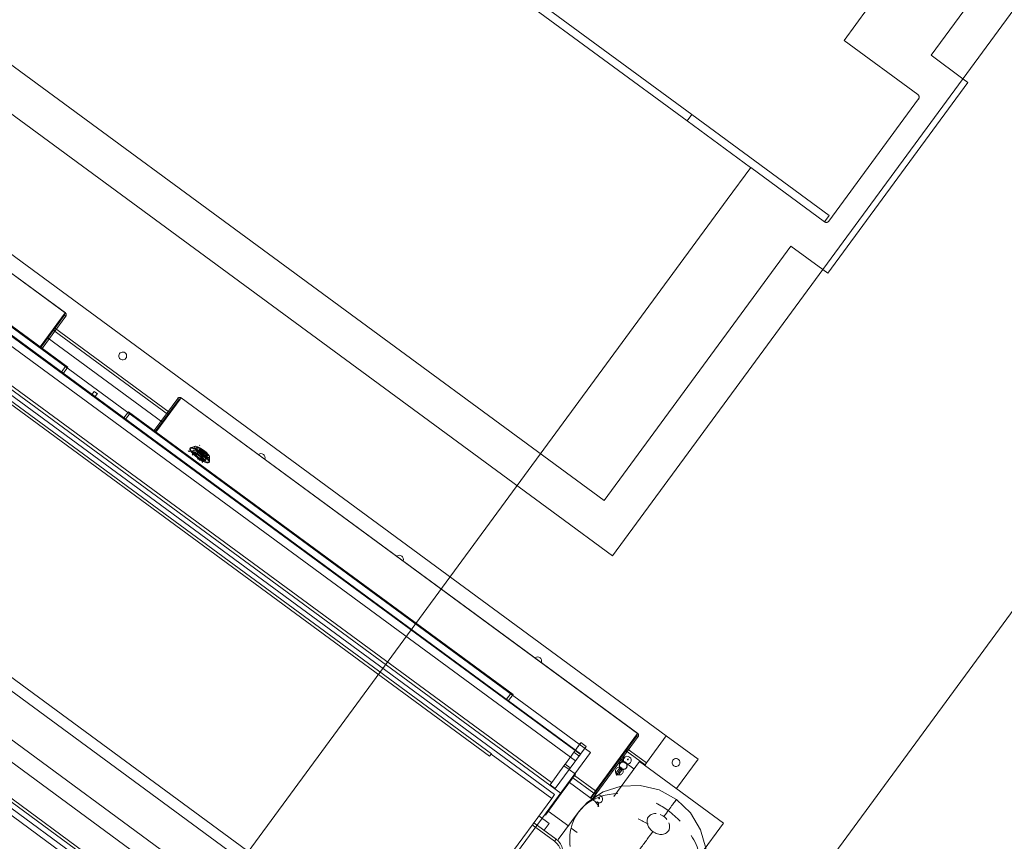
# Model space of a CAD drawing. Header units: metres. Extents: x 135583 to 135939, y 457896 to 458258.
# Tile 350 of 599: x 135801.84 to 135803.08, y 457931.1 to 457932.14. Entities that reach past the tile are written whole.
import ezdxf

# ---------------------------------------------------------------- set-up
doc = ezdxf.new("R2010")
doc.units = ezdxf.units.M
doc.linetypes.add('Hidden', pattern=[4, 2, -2])
doc.layers.add('NIEUWE INSTALLATIE', color=250, linetype='Continuous', lineweight=0)

msp = doc.modelspace()

# ---------------------------------------------------------------- linework, layer by layer
at = {"layer": 'NIEUWE INSTALLATIE', "linetype": 'Hidden'}
for p, q in [((135802.3646, 457932.2572), (135802.6869, 457932.0204)), ((135802.3646, 457932.2572), (135802.6869, 457932.0204)), ((135801.6087, 457932.2418), (135802.5757, 457931.5313)), ((135801.6087, 457932.2418), (135802.5757, 457931.5313)), ((135802.681, 457932.0124), (135802.3586, 457932.2492)), ((135802.681, 457932.0124), (135802.3586, 457932.2492)), ((135802.9902, 457932.0954), (135803.0494, 457932.176)), ((135802.9902, 457932.0954), (135803.0494, 457932.176)), ((135802.88, 457932.1143), (135802.9096, 457932.1546)), ((135802.88, 457932.1143), (135802.9096, 457932.1546)), ((135801.3092, 457932.1298), (135802.5584, 457931.2121)), ((135801.3092, 457932.1298), (135802.5584, 457931.2121)), ((135802.9735, 457932.0456), (135802.88, 457932.1143)), ((135802.9735, 457932.0456), (135802.88, 457932.1143)), ((135803.0305, 457932.0658), (135802.9902, 457932.0954)), ((135803.0305, 457932.0658), (135802.9902, 457932.0954)), ((135803.0305, 457932.0658), (135803.0369, 457932.0611)), ((135803.0305, 457932.0658), (135803.0369, 457932.0611)), ((135803.0369, 457932.0611), (135802.8593, 457931.8193)), ((135803.0369, 457932.0611), (135802.8593, 457931.8193)), ((135802.8607, 457931.8853), (135802.9743, 457932.0401)), ((135802.8607, 457931.8853), (135802.9743, 457932.0401)), ((135802.0802, 457930.0123), (135803.5603, 457932.027)), ((135802.0802, 457930.0123), (135803.5603, 457932.027)), ((135802.6869, 457932.0204), (135802.681, 457932.0124)), ((135802.6869, 457932.0204), (135802.681, 457932.0124)), ((135802.6869, 457932.0204), (135802.861, 457931.8925)), ((135802.6869, 457932.0204), (135802.861, 457931.8925)), ((135802.7615, 457931.9532), (135802.681, 457932.0124)), ((135802.7615, 457931.9532), (135802.681, 457932.0124)), ((135802.732, 457931.9129), (135802.7616, 457931.9531)), ((135802.732, 457931.9129), (135802.7616, 457931.9531)), ((135802.7616, 457931.9531), (135802.8551, 457931.8845)), ((135802.7616, 457931.9531), (135802.8551, 457931.8845)), ((135801.8377, 457930.6956), (135802.732, 457931.9129)), ((135801.8377, 457930.6956), (135802.732, 457931.9129)), ((135802.861, 457931.8925), (135802.8551, 457931.8845)), ((135802.861, 457931.8925), (135802.8551, 457931.8845)), ((135802.5757, 457931.5313), (135802.8126, 457931.8536)), ((135802.5757, 457931.5313), (135802.8126, 457931.8536)), ((135802.8126, 457931.8536), (135802.8529, 457931.824)), ((135802.8126, 457931.8536), (135802.8529, 457931.824)), ((135802.8593, 457931.8193), (135802.8529, 457931.824)), ((135802.8593, 457931.8193), (135802.8529, 457931.824)), ((135802.5584, 457931.2121), (135801.874, 457930.2806)), ((135802.5584, 457931.2121), (135801.874, 457930.2806))]:
    msp.add_line(p, q, dxfattribs=at)
at = {"layer": 'NIEUWE INSTALLATIE'}
for p, q in [((135801.3007, 457932.228), (135802.6546, 457931.2333)), ((135801.543, 457932.228), (135802.5177, 457931.5119)), ((135801.8931, 457931.7691), (135801.3144, 457932.1943)), ((135801.893, 457931.7691), (135801.3144, 457932.1942)), ((135802.5864, 457931.4614), (135803.1193, 457932.1867)), ((135802.5455, 457931.2098), (135801.3109, 457932.1168)), ((135802.5461, 457931.2106), (135801.3115, 457932.1177)), ((135801.3048, 457932.1085), (135802.5394, 457931.2014)), ((135801.2706, 457932.0788), (135802.5213, 457931.16)), ((135801.272, 457932.0706), (135802.5131, 457931.1589)), ((135801.2875, 457932.0715), (135802.5093, 457931.174)), ((135801.8963, 457931.7001), (135801.4087, 457932.0583)), ((135801.8938, 457931.7018), (135801.4111, 457932.0565)), ((135801.3429, 457932.0067), (135802.4308, 457931.2074)), ((135802.433, 457931.2103), (135801.345, 457932.0096)), ((135802.2661, 457930.9832), (135801.1781, 457931.7825)), ((135801.1698, 457931.7711), (135802.2578, 457930.9718)), ((135801.8613, 457931.7259), (135801.893, 457931.7691)), ((135801.8921, 457931.7662), (135801.8621, 457931.7253)), ((135801.8779, 457931.748), (135801.8917, 457931.7668)), ((135801.8937, 457931.765), (135801.8921, 457931.7662)), ((135802.2726, 457930.8991), (135801.096, 457931.7635)), ((135801.8637, 457931.7241), (135801.8937, 457931.765)), ((135802.2593, 457930.8809), (135801.0827, 457931.7454)), ((135802.024, 457931.6401), (135801.8774, 457931.7478)), ((135801.88, 457931.7463), (135801.8783, 457931.7475)), ((135801.8793, 457931.75), (135802.0246, 457931.6433)), ((135802.0167, 457931.6301), (135801.87, 457931.7378)), ((135801.87, 457931.7378), (135802.0167, 457931.6301)), ((135801.0584, 457931.7123), (135802.235, 457930.8479)), ((135802.2372, 457930.8509), (135801.0606, 457931.7153)), ((135801.8881, 457931.6941), (135801.8938, 457931.7018)), ((135801.8905, 457931.6923), (135801.8963, 457931.7001)), ((135801.9296, 457931.6695), (135801.9259, 457931.6644)), ((135801.9337, 457931.6665), (135801.9296, 457931.6695)), ((135801.9302, 457931.6618), (135801.9336, 457931.6665)), ((135802.0356, 457931.6608), (135802.0055, 457931.6199)), ((135802.0071, 457931.6187), (135802.0372, 457931.6596)), ((135802.0397, 457931.6613), (135802.0079, 457931.6181)), ((135802.0246, 457931.6413), (135802.0379, 457931.6594)), ((135802.0372, 457931.6596), (135802.0356, 457931.6608)), ((135802.6184, 457931.2363), (135802.0397, 457931.6614)), ((135802.6183, 457931.2362), (135802.0397, 457931.6613)), ((135801.9729, 457931.6439), (135801.9671, 457931.636)), ((135801.9752, 457931.642), (135801.9695, 457931.6343)), ((135802.4604, 457931.2857), (135801.9729, 457931.6439)), ((135802.458, 457931.2874), (135801.9752, 457931.642)), ((135802.0218, 457931.6421), (135802.0234, 457931.6409)), ((135802.0514, 457931.5979), (135802.0508, 457931.5972)), ((135802.0576, 457931.6001), (135802.052, 457931.5983)), ((135802.0559, 457931.5921), (135802.0536, 457931.589)), ((135802.0542, 457931.5933), (135802.0555, 457931.5951)), ((135802.0589, 457931.5895), (135802.0617, 457931.5934)), ((135802.0621, 457931.593), (135802.0592, 457931.5891)), ((135802.0595, 457931.5914), (135802.0607, 457931.593)), ((135802.0669, 457931.586), (135802.0595, 457931.5914)), ((135802.0607, 457931.593), (135802.0609, 457931.5928)), ((135802.0678, 457931.5877), (135802.0609, 457931.5928)), ((135802.0617, 457931.5934), (135802.0627, 457931.5948)), ((135802.0621, 457931.593), (135802.0624, 457931.5935)), ((135802.0677, 457931.5889), (135802.0621, 457931.593)), ((135802.0624, 457931.5935), (135802.0634, 457931.5949)), ((135802.0681, 457931.5893), (135802.0624, 457931.5935)), ((135802.0636, 457931.601), (135802.063, 457931.6015)), ((135802.0632, 457931.5947), (135802.0631, 457931.5947)), ((135802.0632, 457931.5946), (135802.0689, 457931.5904)), ((135802.0634, 457931.5949), (135802.0691, 457931.5907)), ((135802.0652, 457931.5836), (135802.0578, 457931.589)), ((135802.0582, 457931.5894), (135802.0592, 457931.5908)), ((135802.0648, 457931.585), (135802.0677, 457931.5889)), ((135802.0682, 457931.5887), (135802.0653, 457931.5848)), ((135802.0664, 457931.5855), (135802.0654, 457931.5841)), ((135802.0664, 457931.5796), (135802.0687, 457931.5827)), ((135802.0669, 457931.586), (135802.0681, 457931.5875)), ((135802.0681, 457931.5893), (135802.0677, 457931.5889)), ((135802.0677, 457931.5889), (135802.0681, 457931.5893)), ((135802.0679, 457931.5877), (135802.0681, 457931.5875)), ((135802.0691, 457931.5907), (135802.0681, 457931.5893)), ((135802.0692, 457931.59), (135802.0682, 457931.5887)), ((135802.0717, 457931.5833), (135802.0703, 457931.5815)), ((135802.075, 457931.5794), (135802.0756, 457931.5802)), ((135802.0758, 457931.5808), (135802.0758, 457931.5867)), ((135802.5177, 457931.5119), (135802.5864, 457931.4614)), ((135802.4522, 457931.2796), (135802.458, 457931.2874)), ((135802.4547, 457931.2778), (135802.4604, 457931.2857)), ((135802.2285, 457930.8446), (135801.6519, 457931.2683)), ((135802.2203, 457930.8419), (135801.6518, 457931.2596)), ((135802.6174, 457931.2333), (135802.5639, 457931.1605)), ((135802.5649, 457931.1635), (135802.6183, 457931.2362)), ((135802.5655, 457931.1594), (135802.619, 457931.2322)), ((135802.6032, 457931.2152), (135802.617, 457931.2339)), ((135802.619, 457931.2322), (135802.6174, 457931.2333)), ((135802.6546, 457931.2333), (135802.6294, 457931.1989)), ((135802.6294, 457931.199), (135802.6546, 457931.2333)), ((135802.6546, 457931.2333), (135802.6949, 457931.2037)), ((135802.5529, 457931.2198), (135802.5315, 457931.1906)), ((135802.5529, 457931.2198), (135802.5465, 457931.2246)), ((135802.6046, 457931.2171), (135802.6294, 457931.1989)), ((135802.4308, 457931.2074), (135802.4329, 457931.2102)), ((135802.4329, 457931.2102), (135802.433, 457931.2103)), ((135802.4329, 457931.2102), (135802.5094, 457931.1539)), ((135802.544, 457931.2078), (135802.5376, 457931.2125)), ((135802.6135, 457931.1916), (135802.5953, 457931.2049)), ((135802.5953, 457931.2049), (135802.6135, 457931.1916)), ((135802.6026, 457931.2066), (135802.5976, 457931.1999)), ((135802.6026, 457931.2066), (135802.6, 457931.2063)), ((135802.6, 457931.2063), (135802.6004, 457931.2037)), ((135802.6277, 457931.1966), (135802.6027, 457931.215)), ((135802.6053, 457931.2134), (135802.6036, 457931.2146)), ((135802.525, 457931.1954), (135802.5073, 457931.1712)), ((135802.5315, 457931.1906), (135802.525, 457931.1954)), ((135802.5329, 457931.1926), (135802.5265, 457931.1974)), ((135802.5882, 457931.1563), (135802.6208, 457931.2006)), ((135802.5909, 457931.1861), (135802.5959, 457931.1928)), ((135802.5976, 457931.1999), (135802.5951, 457931.1996)), ((135802.5951, 457931.1996), (135802.5955, 457931.197)), ((135802.5976, 457931.1999), (135802.5955, 457931.197)), ((135802.5963, 457931.1902), (135802.5959, 457931.1928)), ((135802.5964, 457931.1986), (135802.5961, 457931.1982)), ((135802.604, 457931.1924), (135802.6043, 457931.1928)), ((135802.6208, 457931.2006), (135802.7272, 457931.1225)), ((135802.6294, 457931.1989), (135802.6277, 457931.1966)), ((135802.6277, 457931.1966), (135802.6283, 457931.1974)), ((135802.6949, 457931.2037), (135802.6675, 457931.1663)), ((135802.5137, 457931.1665), (135802.5315, 457931.1906)), ((135802.5396, 457931.1848), (135802.5213, 457931.16)), ((135802.5315, 457931.1907), (135802.5396, 457931.1848)), ((135802.5361, 457931.1801), (135802.563, 457931.1604)), ((135802.5383, 457931.1831), (135802.5649, 457931.1635)), ((135802.5914, 457931.1835), (135802.5909, 457931.1861)), ((135802.5914, 457931.1835), (135802.5963, 457931.1902)), ((135802.5939, 457931.1839), (135802.5914, 457931.1835)), ((135802.5939, 457931.1839), (135802.5989, 457931.1906)), ((135802.5989, 457931.1906), (135802.5963, 457931.1902)), ((135802.5073, 457931.1712), (135802.5137, 457931.1665)), ((135802.5319, 457931.1743), (135802.5625, 457931.1518)), ((135802.5213, 457931.16), (135802.5014, 457931.1328)), ((135802.5131, 457931.1589), (135802.5094, 457931.1539)), ((135802.563, 457931.1604), (135802.5586, 457931.1545)), ((135802.5592, 457931.1541), (135802.5639, 457931.1605)), ((135802.5655, 457931.1594), (135802.5608, 457931.153)), ((135802.5663, 457931.1573), (135802.5637, 457931.1569)), ((135802.5637, 457931.1569), (135802.5642, 457931.1543)), ((135802.5639, 457931.1605), (135802.5655, 457931.1594)), ((135802.5094, 457931.1539), (135802.3381, 457930.9207)), ((135802.506, 457931.1222), (135802.4931, 457931.1317)), ((135802.531, 457931.1186), (135802.5049, 457931.1377)), ((135802.5431, 457931.1362), (135802.5177, 457931.1017)), ((135802.513, 457931.0996), (135802.4848, 457931.1203)), ((135802.515, 457931.1024), (135802.4868, 457931.1231)), ((135802.506, 457931.1222), (135802.4997, 457931.1136)), ((135802.698, 457931.0828), (135802.7272, 457931.1225)), ((135802.5415, 457931.1108), (135802.534, 457931.1164)), ((135802.515, 457931.1024), (135802.513, 457931.0996))]:
    msp.add_line(p, q, dxfattribs=at)
at = {"layer": 'NIEUWE INSTALLATIE', "flags": 128}
for points in [[(135802.0634, 457931.5949), (135802.0632, 457931.595), (135802.0629, 457931.5949)], [(135802.0691, 457931.5902), (135802.0691, 457931.5902), (135802.069, 457931.5903), (135802.069, 457931.5903), (135802.0689, 457931.5904), (135802.0689, 457931.5904)], [(135802.6004, 457931.2037), (135802.6008, 457931.2046), (135802.6012, 457931.2054)], [(135802.6012, 457931.2054), (135802.6018, 457931.2061), (135802.6026, 457931.2066)], [(135802.5909, 457931.1861), (135802.5915, 457931.1853), (135802.5922, 457931.1847)], [(135802.5922, 457931.1847), (135802.593, 457931.1842), (135802.5939, 457931.1839)], [(135802.6674, 457931.1526), (135802.6457, 457931.1646), (135802.6217, 457931.1704), (135802.5974, 457931.1696), (135802.5747, 457931.1624), (135802.555, 457931.1493), (135802.5431, 457931.1362)], [(135802.5642, 457931.1543), (135802.5645, 457931.1552), (135802.5649, 457931.156)], [(135802.5649, 457931.156), (135802.5656, 457931.1567), (135802.5663, 457931.1573)], [(135802.6674, 457931.1526), (135802.6853, 457931.1355), (135802.6981, 457931.1143), (135802.7046, 457931.0909), (135802.7045, 457931.067), (135802.6979, 457931.0444), (135802.6889, 457931.029)]]:
    msp.add_lwpolyline(points, dxfattribs=at)
at = {"layer": 'NIEUWE INSTALLATIE', "linetype": 'Hidden'}
for centre, major_axis, start_param, end_param in [((135802.9711, 457932.0424), (0.00391, 0.00082), 5.704574, 7.013571), ((135802.9711, 457932.0424), (0.00357, 0.00181), 5.180975, 6.751771), ((135802.9711, 457932.0424), (0.00391, 0.00082), 5.704574, 7.013571), ((135802.9711, 457932.0424), (0.00357, 0.00181), 5.180975, 6.751771), ((135802.8574, 457931.8877), (-0.0003, 0.00399), 2.432081, 4.002878), ((135802.8574, 457931.8877), (-0.0003, 0.00399), 2.432081, 4.002878), ((135802.8574, 457931.8877), (-0.00393, 0.00074), 1.384884, 2.432081), ((135802.8574, 457931.8877), (-0.00393, 0.00074), 1.384884, 2.432081)]:
    msp.add_ellipse(centre, major_axis=major_axis, ratio=1, start_param=start_param, end_param=end_param, dxfattribs=at)
at = {"layer": 'NIEUWE INSTALLATIE'}
for centre, major_axis, ratio, start_param, end_param in [((135801.9658, 457931.7145), (0.00296, 0.00403), 1, 0, 3.141593), ((135801.9658, 457931.7145), (-0.0035, 0.00357), 1, 1.731679, 4.873272), ((135802.0629, 457931.5883), (-0.0121, 0.0089), 0.245086, 4.712389, 7.853982), ((135802.0611, 457931.5858), (-0.0109, 0.008), 0.245086, 6.283185, 6.526894), ((135802.0611, 457931.5858), (-0.0109, 0.008), 0.245086, 5.723406, 6.283185), ((135802.0635, 457931.5891), (-0.0121, 0.0089), 0.245086, 0, 1.570796), ((135802.0635, 457931.5891), (-0.0121, 0.0089), 0.245086, 4.712389, 6.283185), ((135802.0611, 457931.5858), (-0.0109, 0.008), 0.245086, 5.025274, 5.723406), ((135802.0629, 457931.5883), (-0.00886, 0.00651), 0.245086, 0.4297, 1.141097), ((135802.0629, 457931.5883), (-0.0087, 0.00639), 0.245086, 0.411138, 1.159658), ((135802.0611, 457931.5858), (-0.00878, 0.00645), 0.245086, 4.712389, 5.66774), ((135802.0629, 457931.5883), (-0.00886, 0.00651), 0.245086, 5.142089, 5.853486), ((135802.0629, 457931.5883), (-0.0087, 0.00639), 0.245086, 5.123527, 5.872047), ((135802.0623, 457931.5874), (-0.00637, 0.00468), 0.245086, 4.712389, 6.283185), ((135802.0664, 457931.593), (-0.00927, 0.00681), 0.245086, 0, 3.141593), ((135802.0618, 457931.5867), (-0.00886, 0.00651), 0.245086, 5.142089, 5.497787), ((135802.0664, 457931.593), (-0.00927, 0.00681), 0.245086, 3.141593, 6.283185), ((135802.0664, 457931.593), (-0.00725, 0.00533), 0.245086, 4.712389, 7.853982), ((135802.0658, 457931.5922), (-0.00645, 0.00474), 0.245086, 4.712389, 7.15585), ((135802.0595, 457931.5912), (-0.000403, 0.000296), 0.969501, 1.570796, 3.141593), ((135802.0603, 457931.5906), (-0.000403, 0.000296), 0.245086, 4.712389, 6.283185), ((135802.0629, 457931.5883), (-0.0121, 0.0089), 0.245086, 1.570796, 4.712389), ((135802.0621, 457931.5931), (-0.000403, 0.000296), 0.969501, 4.712388, 6.283184), ((135802.0621, 457931.5931), (-0.000403, 0.000296), 0.245086, 0, 1.570796), ((135802.0658, 457931.5922), (-0.00645, 0.00474), 0.245086, 1.068637, 1.570796), ((135802.0621, 457931.5931), (-0.000296, -0.000403), 0.000001, 1.323188, 2.893984), ((135802.0631, 457931.5945), (-0.000403, 0.000296), 0.969502, 5.819541, 6.283189), ((135802.0631, 457931.5945), (-0.000403, 0.000296), 0.245087, 4.712389, 6.283185), ((135802.0664, 457931.593), (-0.00725, 0.00533), 0.245086, 1.570796, 4.712389), ((135802.0635, 457931.5891), (-0.0121, 0.0089), 0.245086, 3.141593, 4.712389), ((135802.0658, 457931.5922), (-0.00645, 0.00474), 0.245086, 2.268928, 4.712389), ((135802.1411, 457931.5858), (-0.00494, -0.00076), 1, 3.926991, 5.239234), ((135802.0585, 457931.5898), (-0.000403, 0.000296), 0.969501, 1.570799, 3.141595), ((135802.0593, 457931.5892), (-0.000403, 0.000296), 0.245086, 0, 1.570796), ((135802.06, 457931.5843), (-0.00637, 0.00468), 0.245086, 3.665191, 4.712389), ((135802.0635, 457931.5891), (-0.0121, 0.0089), 0.245086, 1.570796, 3.141593), ((135802.0611, 457931.5858), (-0.00878, 0.00645), 0.245086, 3.757038, 4.712389), ((135802.0623, 457931.5874), (-0.00637, 0.00468), 0.245086, 2.617994, 4.712389), ((135802.0611, 457931.5858), (-0.0109, 0.008), 0.245086, 3.978077, 4.676209), ((135802.0658, 457931.5922), (-0.00645, 0.00474), 0.245086, 1.570796, 2.073386), ((135802.0629, 457931.5883), (-0.0087, 0.00639), 0.245086, 1.981934, 2.730455), ((135802.0657, 457931.5845), (-0.000403, 0.000296), 0.969501, 6.283182, 7.853978), ((135802.0629, 457931.5883), (-0.00886, 0.00651), 0.245086, 2.000496, 2.711893), ((135802.0659, 457931.5864), (-0.000403, 0.000296), 0.245086, 3.141593, 4.712389), ((135802.0667, 457931.5858), (-0.000403, 0.000296), 0.969501, 0.000001, 1.570797), ((135802.0618, 457931.5867), (-0.00886, 0.00651), 0.245086, 3.571292, 4.282689), ((135802.0678, 457931.589), (-0.000403, 0.000296), 0.245086, 1.570796, 3.141593), ((135802.0629, 457931.5883), (-0.0087, 0.00639), 0.245086, 3.552731, 4.301251), ((135802.0678, 457931.589), (-0.000403, 0.000296), 0.969501, 3.141592, 4.712388), ((135802.0629, 457931.5883), (-0.00886, 0.00651), 0.245086, 3.571292, 4.282689), ((135802.0688, 457931.5903), (-0.000403, 0.000296), 0.969501, 3.141592, 4.712388), ((135802.0688, 457931.5903), (-0.000403, 0.000296), 0.245086, 3.141592, 3.926991), ((135802.1411, 457931.5858), (-0.00499, -0.00025), 1, 2.717292, 4.029535), ((135802.3164, 457931.457), (-0.00445, 0.00228), 1, 4.55151, 5.863753), ((135802.3164, 457931.457), (-0.00245, 0.00436), 1, 3.824436, 5.136679), ((135802.4917, 457931.3282), (-0.00403, 0.00296), 1, 4.712389, 6.024632), ((135802.4917, 457931.3282), (-0.00139, 0.0048), 1, 4.056255, 5.368498), ((135802.5257, 457931.1964), (-0.0207, -0.0282), 0.000001, 1.535725, 3.891919), ((135802.6053, 457931.2024), (-0.00403, 0.00296), 0.969501, 4.712389, 6.283185), ((135802.6053, 457931.2024), (-0.00403, 0.00296), 0.969501, 3.141593, 4.712389), ((135802.667, 457931.1994), (-0.0035, 0.00357), 1, 4.873273, 8.014866), ((135802.5951, 457931.1886), (-0.00403, 0.00296), 0.969501, 4.712389, 6.283186), ((135802.6, 457931.1953), (-0.00403, 0.00296), 0.969501, 4.712389, 7.473237), ((135802.6, 457931.1953), (-0.00395, 0.0029), 0.969501, 3.926991, 7.068583), ((135802.6003, 457931.1957), (-0.00403, 0.00296), 0.969501, 0.380745, 3.141593), ((135802.6, 457931.1953), (-0.00395, 0.0029), 0.969501, 0.785398, 3.926991), ((135802.6003, 457931.1957), (-0.00395, 0.0029), 0.969501, 3.92699, 7.068583), ((135802.6003, 457931.1957), (-0.00395, 0.0029), 0.969501, 0.785398, 3.926991), ((135802.6003, 457931.1957), (-0.00403, 0.00296), 0.969501, 3.141592, 5.90244), ((135802.5951, 457931.1886), (-0.00403, 0.00296), 0.969501, 3.141593, 4.712389), ((135802.6, 457931.1953), (-0.00403, 0.00296), 0.969501, 1.951541, 4.712389), ((135802.6053, 457931.2024), (-0.00403, 0.00296), 0.969501, 1.570797, 3.141593), ((135802.667, 457931.1994), (-0.00481, -0.00135), 1, 0.662919, 3.804511), ((135802.5951, 457931.1886), (-0.00403, 0.00296), 0.969501, 1.570796, 3.141593), ((135802.5944, 457931.1876), (-0.000403, 0.000296), 0.969501, 4.712391, 7.853984), ((135802.5944, 457931.1876), (-0.000403, 0.000296), 0.969501, 1.570794, 4.712387), ((135802.616, 457931.0826), (-0.0729, 0.0536), 0.766044, 5.498793, 6.597345), ((135802.569, 457931.1531), (-0.00403, 0.00296), 0.969501, 4.712389, 6.283186), ((135802.569, 457931.1531), (-0.00403, 0.00296), 0.969501, 3.141593, 4.712389), ((135802.5508, 457931.1359), (-0.0161, 0.0118), 0.984808, 4.180926, 4.712389), ((135802.569, 457931.1531), (-0.00403, 0.00296), 0.969501, 1.570796, 3.141593), ((135802.5638, 457931.1459), (-0.00403, 0.00296), 0.969501, 3.331965, 4.712389), ((135802.564, 457931.1463), (-0.00403, 0.00296), 0.969501, 3.141593, 4.522017), ((135802.616, 457931.0826), (-0.0729, 0.0536), 0.766044, 4.712389, 4.914127), ((135802.616, 457931.0826), (-0.0729, 0.0536), 0.766044, 4.487545, 4.712389), ((135802.5991, 457931.0597), (-0.0729, 0.0536), 0.766044, 4.823727, 4.984813), ((135802.616, 457931.0826), (-0.0729, 0.0536), 0.766044, 0.314178, 0.628319), ((135802.616, 457931.0826), (-0.0729, 0.0536), 0.766044, 3.924343, 4.226033), ((135802.5018, 457931.0845), (-0.0161, 0.0118), 0.939693, 3.141593, 4.712389), ((135802.5039, 457931.0872), (-0.0161, 0.0118), 0.939693, 3.141593, 4.712389)]:
    msp.add_ellipse(centre, major_axis=major_axis, ratio=ratio, start_param=start_param, end_param=end_param, dxfattribs=at)
for points in [[(135801.8921, 457931.7662), (135801.8922, 457931.7663), (135801.8923, 457931.7665), (135801.8923, 457931.7668), (135801.8922, 457931.7671), (135801.8921, 457931.7672), (135801.8921, 457931.7673)], [(135801.893, 457931.7691), (135801.8932, 457931.769), (135801.8935, 457931.7687), (135801.8939, 457931.7681), (135801.8942, 457931.7675), (135801.8943, 457931.7669), (135801.8943, 457931.7662), (135801.8941, 457931.7656), (135801.8939, 457931.7652), (135801.8937, 457931.765)], [(135801.8931, 457931.7691), (135801.8931, 457931.7691), (135801.8931, 457931.7691), (135801.8931, 457931.7691)], [(135802.0356, 457931.6608), (135802.0357, 457931.661), (135802.036, 457931.6613), (135802.0365, 457931.6617), (135802.0371, 457931.6619), (135802.0378, 457931.662), (135802.0385, 457931.6619), (135802.0391, 457931.6617), (135802.0395, 457931.6615), (135802.0397, 457931.6613)], [(135802.0383, 457931.6599), (135802.0382, 457931.66), (135802.038, 457931.66), (135802.0377, 457931.66), (135802.0374, 457931.6599), (135802.0372, 457931.6597), (135802.0372, 457931.6596)], [(135802.0397, 457931.6614), (135802.0397, 457931.6614), (135802.0397, 457931.6614), (135802.0396, 457931.6614)], [(135802.0486, 457931.5946), (135802.049, 457931.5942), (135802.0493, 457931.5937), (135802.0497, 457931.5932)], [(135802.0507, 457931.5945), (135802.0515, 457931.5944), (135802.0522, 457931.5942), (135802.0529, 457931.594)], [(135802.0529, 457931.594), (135802.0537, 457931.5938), (135802.0551, 457931.5934), (135802.0564, 457931.5929), (135802.057, 457931.5926)], [(135802.057, 457931.5926), (135802.0581, 457931.5919), (135802.0592, 457931.5912), (135802.0603, 457931.5904)], [(135802.0631, 457931.5949), (135802.063, 457931.595), (135802.063, 457931.595), (135802.0629, 457931.5949)], [(135802.0631, 457931.5949), (135802.0632, 457931.5949), (135802.0633, 457931.5948), (135802.0633, 457931.5947)], [(135802.0632, 457931.5946), (135802.0633, 457931.5946), (135802.0633, 457931.5947), (135802.0633, 457931.5947)], [(135802.0583, 457931.5891), (135802.0582, 457931.5892), (135802.0581, 457931.5894), (135802.0582, 457931.5894)], [(135802.0592, 457931.5908), (135802.0592, 457931.5908), (135802.0595, 457931.5908), (135802.0599, 457931.5905), (135802.0601, 457931.5904)], [(135802.0607, 457931.5844), (135802.0618, 457931.5837), (135802.0628, 457931.5829), (135802.0639, 457931.5822)], [(135802.0654, 457931.5841), (135802.0654, 457931.584), (135802.0652, 457931.5841), (135802.0651, 457931.5841)], [(135802.0658, 457931.5862), (135802.066, 457931.5861), (135802.0663, 457931.5858), (135802.0665, 457931.5855), (135802.0664, 457931.5855)], [(135802.0665, 457931.5858), (135802.0675, 457931.585), (135802.0685, 457931.5841), (135802.0695, 457931.5832)], [(135802.0695, 457931.5832), (135802.0699, 457931.5827), (135802.0703, 457931.5822), (135802.0706, 457931.5817)], [(135802.6174, 457931.2333), (135802.6175, 457931.2334), (135802.6176, 457931.2336), (135802.6176, 457931.2339), (135802.6175, 457931.2342), (135802.6174, 457931.2344), (135802.6174, 457931.2345)], [(135802.6183, 457931.2362), (135802.6185, 457931.2361), (135802.6188, 457931.2358), (135802.6192, 457931.2353), (135802.6195, 457931.2346), (135802.6196, 457931.234), (135802.6196, 457931.2333), (135802.6194, 457931.2327), (135802.6192, 457931.2323), (135802.619, 457931.2322)], [(135802.6184, 457931.2362), (135802.6184, 457931.2362), (135802.6184, 457931.2363), (135802.6184, 457931.2363)], [(135802.6012, 457931.2054), (135802.6008, 457931.2049), (135802.6003, 457931.2037), (135802.6002, 457931.2017), (135802.601, 457931.1999), (135802.6019, 457931.1989), (135802.6024, 457931.1985)], [(135802.6056, 457931.2037), (135802.6055, 457931.2036), (135802.6054, 457931.2033), (135802.6056, 457931.2031), (135802.6057, 457931.203)], [(135802.6056, 457931.2037), (135802.6057, 457931.2038), (135802.6059, 457931.2039), (135802.6061, 457931.2039), (135802.6063, 457931.2038)], [(135802.6057, 457931.203), (135802.6058, 457931.2029), (135802.6061, 457931.2029), (135802.6063, 457931.203), (135802.6064, 457931.2031)], [(135802.6064, 457931.2031), (135802.6065, 457931.2032), (135802.6065, 457931.2035), (135802.6064, 457931.2037), (135802.6063, 457931.2038)], [(135802.5922, 457931.1847), (135802.5917, 457931.1851), (135802.5908, 457931.1861), (135802.5901, 457931.1879), (135802.5901, 457931.1899), (135802.5907, 457931.191), (135802.5911, 457931.1916)], [(135802.5649, 457931.1635), (135802.5649, 457931.1635), (135802.5648, 457931.1633), (135802.5646, 457931.163), (135802.5644, 457931.1626), (135802.564, 457931.1621), (135802.5637, 457931.1616), (135802.5633, 457931.161), (135802.5631, 457931.1606), (135802.563, 457931.1604)], [(135802.5641, 457931.1615), (135802.5641, 457931.1614), (135802.5642, 457931.1611), (135802.5641, 457931.1608), (135802.564, 457931.1606), (135802.5639, 457931.1605)], [(135802.5649, 457931.156), (135802.5646, 457931.1555), (135802.564, 457931.1543), (135802.564, 457931.153), (135802.5641, 457931.1524)], [(135802.5655, 457931.1594), (135802.5657, 457931.1595), (135802.5659, 457931.1599), (135802.5661, 457931.1606), (135802.5661, 457931.1612), (135802.566, 457931.1619), (135802.5658, 457931.1625), (135802.5654, 457931.1631), (135802.5651, 457931.1634), (135802.5649, 457931.1635)], [(135802.5693, 457931.1543), (135802.5692, 457931.1542), (135802.5692, 457931.154), (135802.5693, 457931.1537), (135802.5694, 457931.1536)], [(135802.5693, 457931.1543), (135802.5694, 457931.1544), (135802.5696, 457931.1546), (135802.5699, 457931.1545), (135802.57, 457931.1544)], [(135802.5701, 457931.1537), (135802.5702, 457931.1539), (135802.5702, 457931.1541), (135802.5701, 457931.1543), (135802.57, 457931.1544)], [(135802.5694, 457931.1536), (135802.5695, 457931.1536), (135802.5698, 457931.1535), (135802.57, 457931.1536), (135802.5701, 457931.1537)], [(135802.6516, 457931.131), (135802.6538, 457931.1341), (135802.6579, 457931.1396), (135802.6627, 457931.1461), (135802.6659, 457931.1506), (135802.6676, 457931.1528), (135802.6675, 457931.1527), (135802.6663, 457931.151), (135802.6654, 457931.1498)], [(135802.6554, 457931.1273), (135802.6549, 457931.128), (135802.6537, 457931.1294), (135802.6523, 457931.1305), (135802.6516, 457931.131)], [(135802.575, 457931.0268), (135802.5768, 457931.0293), (135802.581, 457931.035), (135802.5883, 457931.045), (135802.5965, 457931.056), (135802.6051, 457931.0678), (135802.6138, 457931.0797), (135802.6224, 457931.0914), (135802.6305, 457931.1023), (135802.6353, 457931.1089), (135802.6375, 457931.1119)]]:
    msp.add_open_spline(points, degree=3, dxfattribs=at)
for points, knots in [([(135802.069, 457931.5906), (135802.069, 457931.5906), (135802.0691, 457931.5905), (135802.0691, 457931.5903), (135802.0691, 457931.5902)], [0, 0, 0, 0, 0.75, 1, 1, 1, 1]), ([(135802.6419, 457931.1347), (135802.6411, 457931.1348), (135802.6383, 457931.1347), (135802.634, 457931.1332), (135802.6308, 457931.1294), (135802.6299, 457931.1247), (135802.6309, 457931.12), (135802.633, 457931.1163), (135802.6354, 457931.1136), (135802.6368, 457931.1124), (135802.6375, 457931.1119)], [-0.7777778, -0.7777778, -0.7777778, -0.7777778, -0.7222222, -0.5833333, -0.4444444, -0.3333333, -0.2222222, -0.1111111, -0.0555556, 0, 0, 0, 0]), ([(135802.6516, 457931.131), (135802.6507, 457931.1317), (135802.6492, 457931.1326), (135802.6475, 457931.1334), (135802.6469, 457931.1336)], [-1, -1, -1, -1, -0.9305556, -0.8888889, -0.8888889, -0.8888889, -0.8888889]), ([(135802.6375, 457931.1119), (135802.6384, 457931.1113), (135802.6403, 457931.1101), (135802.6445, 457931.1084), (135802.6498, 457931.1079), (135802.6551, 457931.1098), (135802.6583, 457931.1136), (135802.6592, 457931.1182), (135802.6586, 457931.1214), (135802.658, 457931.1229)], [-1, -1, -1, -1, -0.9305556, -0.8611111, -0.7222222, -0.5833333, -0.4444444, -0.3333333, -0.2222222, -0.2222222, -0.2222222, -0.2222222])]:
    msp.add_open_spline(points, degree=3, knots=knots, dxfattribs=at)

doc.saveas('drawing.dxf')
